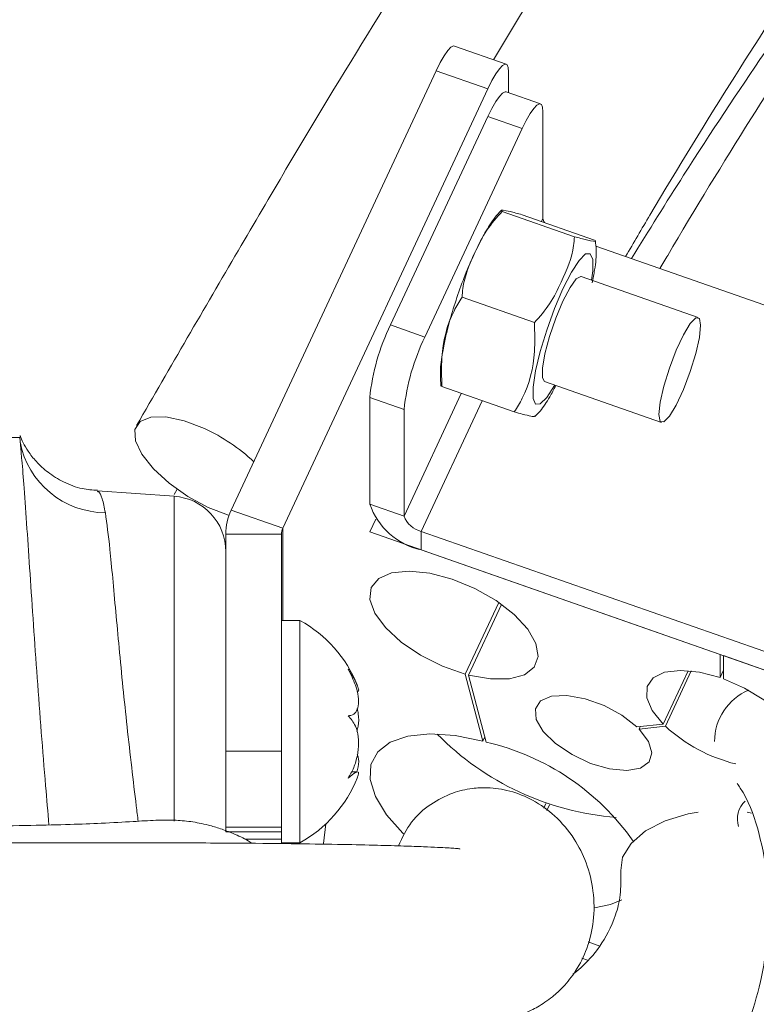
# Model space of a CAD drawing. Header units: millimetres. Extents: x 0 to 8410, y 0 to 5940.
# Tile 290 of 319: x 7530 to 7569, y 2487 to 2540. Entities that reach past the tile are written whole.
import ezdxf

# ---------------------------------------------------------------- set-up
doc = ezdxf.new("R2010")
doc.units = ezdxf.units.MM
doc.header["$LTSCALE"] = 10
doc.styles.add('SLDTEXTSTYLE0', font='TXT', dxfattribs={"width": 0.605})
doc.dimstyles.new('SLDDIMSTYLE0', dxfattribs={"dimtxt": 50, "dimasz": 50, "dimexe": 0, "dimexo": 0.0625, "dimgap": 12.5, "dimtad": 1, "dimtoh": 1, "dimdec": 1, "dimrnd": 1e-09, "dimzin": 12, "dimdsep": 46, "dimtxsty": 'SLDTEXTSTYLE0', "dimsah": 1, "dimcen": 0.09, "dimadec": 0, "dimazin": 0, "dimtfac": 1, "dimtofl": 0, "dimtmove": 0, "dimatfit": 3, "dimfxl": 1, "dimfrac": 2, "dimtolj": 1, "dimtzin": 12, "dimarcsym": 0})
doc.dimstyles.new('SLDDIMSTYLE2', dxfattribs={"dimtxt": 50, "dimasz": 50, "dimexe": 0, "dimexo": 0.0625, "dimgap": 12.5, "dimtad": 1, "dimtoh": 1, "dimdec": 1, "dimrnd": 1e-09, "dimzin": 12, "dimdsep": 46, "dimtxsty": 'SLDTEXTSTYLE0', "dimsah": 1, "dimcen": 0.09, "dimadec": 0, "dimazin": 0, "dimtfac": 1, "dimtofl": 0, "dimtmove": 0, "dimatfit": 3, "dimfxl": 1, "dimfrac": 2, "dimtolj": 1, "dimtzin": 12, "dimarcsym": 0})

# ---------------------------------------------------------------- blocks, each defined once
blk = doc.blocks.new('*D31')
at = {"color": 7, "linetype": 'Continuous', "lineweight": 0}
for p, q in [((7623.817, 3232.922), (7623.817, 2102.575)), ((7603.817, 2933.236), (7603.817, 2102.575)), ((7603.817, 2117.575), (7503.817, 2117.575)), ((7603.817, 2117.575), (7623.817, 2117.575)), ((7623.817, 2117.575), (8031.201, 2117.575))]:
    blk.add_line(p, q, dxfattribs=at)
for points in [[(7603.817, 2117.575), (7553.817, 2125.075), (7553.817, 2110.075)], [(7623.817, 2117.575), (7673.817, 2110.075), (7673.817, 2125.075)]]:
    blk.add_solid(points, dxfattribs=at)
at = {"color": 7, "linetype": 'Continuous', "lineweight": 0, "char_height": 50, "attachment_point": 1, "style": 'SLDTEXTSTYLE0'}
for s, insert in [(' (2x M8)', (7763.455, 2182.028)), ('20', (7687.095, 2182.028))]:
    blk.add_mtext(s, dxfattribs=dict(at, insert=insert))
blk = doc.blocks.new('*D32')
at = {"color": 7, "linetype": 'Continuous', "lineweight": 0}
for p, q in [((7603.817, 2933.236), (7603.817, 2002.575)), ((7366.817, 2227.332), (7366.817, 2002.575)), ((7603.817, 2017.575), (7366.817, 2017.575)), ((7603.817, 2017.575), (8068.778, 2017.575))]:
    blk.add_line(p, q, dxfattribs=at)
for points in [[(7366.817, 2017.575), (7416.817, 2010.075), (7416.817, 2025.075)], [(7603.817, 2017.575), (7553.817, 2025.075), (7553.817, 2010.075)]]:
    blk.add_solid(points, dxfattribs=at)
at = {"color": 7, "linetype": 'Continuous', "lineweight": 0, "char_height": 50, "attachment_point": 1, "style": 'SLDTEXTSTYLE0'}
for s, insert in [(' (2x M8)', (7801.032, 2082.028)), ('237', (7686.457, 2082.028))]:
    blk.add_mtext(s, dxfattribs=dict(at, insert=insert))

msp = doc.modelspace()

# ---------------------------------------------------------------- linework, layer by layer
at = {"color": 7, "linetype": 'Continuous', "lineweight": 0}
for p, q in [((7555.939267, 2537.830922), (7553.157712, 2538.804177)), ((7552.166919, 2537.47249), (7541.108529, 2513.768944)), ((7556.07229, 2536.28436), (7556.07229, 2537.408146)), ((7554.948474, 2536.499235), (7543.890084, 2512.79569)), ((7557.793642, 2535.682056), (7555.939267, 2536.330912)), ((7557.926665, 2535.25931), (7557.926665, 2529.509309)), ((7554.948474, 2534.999255), (7549.703981, 2523.757729)), ((7556.802849, 2534.350398), (7551.558356, 2523.108903)), ((7559.624131, 2528.521303), (7555.721219, 2529.886934)), ((7560.705523, 2528.33927), (7556.802611, 2529.704902)), ((7560.778583, 2528.011415), (7585.742186, 2519.276741)), ((7566.297601, 2524.168286), (7559.992741, 2526.374343)), ((7557.461332, 2523.885402), (7553.55842, 2525.251004)), ((7552.477027, 2520.433042), (7552.475329, 2520.460817)), ((7556.37994, 2519.06744), (7552.477027, 2520.433042)), ((7558.01117, 2520.711008), (7564.316015, 2518.504951)), ((7548.580165, 2519.848827), (7548.580165, 2514.098826)), ((7550.434525, 2519.2), (7550.434525, 2513.45)), ((7529.776369, 2516.889054), (7529.698725, 2517.693356)), ((7538.026537, 2514.519903), (7533.887859, 2514.809314)), ((7538.198973, 2514.897528), (7538.036863, 2514.620724)), ((7540.817256, 2512.471262), (7540.817256, 2500.762585)), ((7543.817262, 2512.471262), (7543.817262, 2500.762585)), ((7567.484285, 2505.984339), (7548.580165, 2512.598846)), ((7551.36172, 2512.625578), (7578.250046, 2503.217432)), ((7551.36172, 2511.625591), (7578.250046, 2502.217445)), ((7553.732972, 2504.918042), (7555.538903, 2508.789006)), ((7553.916196, 2504.869375), (7555.693905, 2508.6799)), ((7544.817264, 2507.824752), (7543.817262, 2507.824752)), ((7544.817264, 2495.824757), (7544.817264, 2507.824752)), ((7567.484285, 2505.984339), (7567.484285, 2504.733774)), ((7567.669715, 2505.91946), (7567.669715, 2504.668895)), ((7579.177226, 2501.893017), (7567.669715, 2505.91946)), ((7564.407314, 2502.225968), (7565.751891, 2505.108062)), ((7564.527298, 2502.107743), (7565.919588, 2505.092088)), ((7567.669715, 2505.131248), (7567.484285, 2504.733774)), ((7553.732972, 2504.918042), (7554.682623, 2501.308236)), ((7553.916196, 2504.869375), (7554.865847, 2501.259569)), ((7564.407314, 2502.225968), (7562.9916, 2502.07344)), ((7564.527298, 2502.107743), (7563.111584, 2501.955185)), ((7563.176016, 2502.093288), (7563.111584, 2501.955185)), ((7554.791595, 2501.541797), (7554.682623, 2501.308236)), ((7540.817256, 2500.762585), (7540.817256, 2496.664497)), ((7543.817262, 2500.762585), (7543.817262, 2496.664497)), ((7547.906767, 2499.652121), (7547.600816, 2499.652121)), ((7557.968165, 2497.689966), (7558.088566, 2497.948054)), ((7558.130021, 2497.574541), (7558.271836, 2497.878525)), ((7568.933482, 2497.470471), (7569.1667, 2497.427377)), ((7540.817256, 2496.664497), (7540.817256, 2496.414516)), ((7543.817262, 2496.664497), (7543.817262, 2496.414516)), ((7546.21924, 2496.849957), (7546.088423, 2495.79123)), ((7541.863005, 2496.012572), (7543.817262, 2496.012572)), ((7543.817262, 2496.414516), (7543.817262, 2496.012572)), ((7543.817262, 2495.824757), (7543.817262, 2496.003899)), ((7543.817262, 2495.824757), (7544.817264, 2495.824757)), ((7543.817262, 2495.824757), (7543.817262, 2495.780292)), ((7560.371007, 2490.473274), (7560.993816, 2490.255329)), ((7560.320283, 2489.491019), (7560.025076, 2489.594314))]:
    msp.add_line(p, q, dxfattribs=at)
at = {"color": 8, "linetype": 'Continuous', "lineweight": 0}
for p, q in [((7554.948474, 2536.499235), (7552.166919, 2537.47249)), ((7556.802849, 2534.350398), (7554.948474, 2534.999255)), ((7557.926665, 2529.509309), (7557.847376, 2529.339346)), ((7549.703981, 2523.757729), (7551.558356, 2523.108903)), ((7550.434525, 2519.2), (7548.580165, 2519.848827)), ((7553.521792, 2520.067486), (7550.434525, 2513.45)), ((7554.649497, 2519.672904), (7551.36172, 2512.625578)), ((7529.698725, 2517.693344), (7435.630682, 2517.693344)), ((7538.026537, 2501.82477), (7538.026537, 2514.519903)), ((7548.580165, 2514.098826), (7550.434525, 2513.45)), ((7543.890084, 2512.79569), (7541.108529, 2513.768944)), ((7548.580165, 2512.598846), (7548.901196, 2513.286951)), ((7543.817262, 2512.471262), (7540.817256, 2512.471262)), ((7543.890084, 2512.79569), (7543.890084, 2507.824752)), ((7551.36172, 2512.625578), (7551.36172, 2511.625591)), ((7538.026537, 2496.983054), (7538.026537, 2501.82477)), ((7543.817262, 2500.762585), (7540.817256, 2500.762585)), ((7543.817262, 2496.664497), (7540.817256, 2496.664497)), ((7543.817262, 2496.414516), (7540.817256, 2496.414516))]:
    msp.add_line(p, q, dxfattribs=at)
at = {"color": 7, "linetype": 'Continuous', "lineweight": 0, "flags": 128}
for points in [[(7553.157712, 2538.804177), (7553.101341, 2538.808766), (7552.961583, 2538.736496), (7552.791293, 2538.558009), (7552.596997, 2538.280162), (7552.386175, 2537.913624), (7552.166919, 2537.47249)], [(7556.07229, 2537.408146), (7556.050698, 2537.654492), (7555.986757, 2537.798795), (7555.882896, 2537.835512), (7555.743138, 2537.763241), (7555.572833, 2537.584755), (7555.378537, 2537.306908), (7555.16773, 2536.940369), (7554.948474, 2536.499235)], [(7554.948474, 2534.999255), (7555.16773, 2535.440359), (7555.378537, 2535.806897), (7555.572833, 2536.084745), (7555.743138, 2536.26326), (7555.882896, 2536.335531), (7555.939267, 2536.330912)], [(7557.926665, 2535.25931), (7557.905073, 2535.505656), (7557.841118, 2535.649958), (7557.737271, 2535.686675), (7557.597498, 2535.614404), (7557.427208, 2535.435918), (7557.232912, 2535.158071), (7557.02209, 2534.791532), (7556.802849, 2534.350398)], [(7559.992741, 2526.374343), (7559.975217, 2526.378843), (7559.724326, 2526.240143), (7559.386323, 2525.776091), (7559.001948, 2525.042686), (7558.617587, 2524.128321), (7558.279584, 2523.143324), (7558.028693, 2522.206518), (7557.895209, 2521.430853), (7557.895209, 2520.909909), (7558.01117, 2520.711008)], [(7566.430624, 2523.74551), (7566.362853, 2524.113271), (7566.167708, 2524.146113), (7565.868716, 2523.840103), (7565.501954, 2523.232135), (7565.111662, 2522.395525), (7564.7449, 2521.431211), (7564.445908, 2520.455483), (7564.250763, 2519.58603), (7564.182992, 2518.927726), (7564.250763, 2518.559966), (7564.445908, 2518.527124), (7564.7449, 2518.833134), (7565.111662, 2519.441101), (7565.501954, 2520.277712), (7565.868716, 2521.242026), (7566.167708, 2522.217754), (7566.362853, 2523.087207), (7566.430624, 2523.74551)], [(7540.993999, 2513.489607), (7540.955494, 2513.501141), (7539.869185, 2513.917837), (7538.774426, 2514.506909), (7537.75991, 2515.220586), (7536.907817, 2516.001079), (7536.287184, 2516.785178), (7535.948287, 2517.509315), (7535.918589, 2518.114838), (7536.200489, 2518.552724), (7536.771144, 2518.787447), (7537.584345, 2518.800023), (7538.574184, 2518.58944), (7539.660494, 2518.172744), (7539.660494, 2518.172744)], [(7553.916196, 2504.869375), (7555.086459, 2504.662815), (7556.113, 2504.668328), (7556.920673, 2504.885468), (7557.450335, 2505.298349), (7557.663228, 2505.876753), (7557.54375, 2506.578329), (7557.100649, 2507.351729), (7556.366365, 2508.140299), (7555.39466, 2508.88634), (7554.256673, 2509.535197), (7553.035717, 2510.039392), (7551.821183, 2510.362032), (7550.701971, 2510.479453), (7549.760039, 2510.383073), (7549.064334, 2510.079983), (7548.665802, 2509.592328), (7548.593606, 2508.95581), (7548.853035, 2508.21707), (7549.425106, 2507.430139), (7550.26793, 2506.652686), (7551.319788, 2505.941573), (7552.5037, 2505.348894), (7553.732972, 2504.918042)], [(7567.484285, 2504.733774), (7566.366102, 2505.026463), (7565.341319, 2505.124393), (7564.488973, 2505.020055), (7563.874836, 2504.721496), (7563.546251, 2504.251722), (7563.528578, 2503.646973), (7563.823159, 2502.95389), (7564.407314, 2502.225968)], [(7571.632336, 2500.84329), (7571.620788, 2501.377914), (7571.309145, 2502.084497), (7570.700402, 2502.82431), (7569.843019, 2503.538433), (7568.805258, 2504.170063), (7567.669715, 2504.668895)], [(7562.9916, 2502.07344), (7562.188218, 2502.700511), (7561.221133, 2503.227058), (7560.193206, 2503.597084), (7559.213753, 2503.771219), (7558.386962, 2503.730986), (7557.800795, 2503.480587), (7557.517569, 2503.046724), (7557.567413, 2502.475503), (7557.945038, 2501.82769), (7558.610271, 2501.172188), (7559.49236, 2500.578734), (7560.497488, 2500.110451), (7561.518724, 2499.817136), (7562.447469, 2499.729964), (7563.184927, 2499.858234), (7563.65266, 2500.188324), (7563.800912, 2500.685069), (7563.613932, 2501.295689), (7563.111584, 2501.955185)], [(7554.682623, 2501.308236), (7553.193624, 2501.604024), (7551.825474, 2501.693997), (7550.639178, 2501.574102), (7549.687575, 2501.249704), (7549.013118, 2500.735256), (7548.645849, 2500.053647), (7548.602144, 2499.235335), (7548.88397, 2498.316738), (7549.478735, 2497.338835), (7550.359945, 2496.345195), (7550.406705, 2496.299896)], [(7562.12468, 2494.332555), (7562.223773, 2495.043549), (7562.67875, 2495.794746), (7563.462268, 2496.467444), (7564.516182, 2497.011754), (7565.762351, 2497.387323), (7566.291343, 2497.483137)], [(7560.696866, 2492.321822), (7561.57365, 2492.500964), (7562.170739, 2492.747787)]]:
    msp.add_lwpolyline(points, dxfattribs=at)
at = {"color": 8, "linetype": 'Continuous', "lineweight": 0, "flags": 128}
for points in [[(7559.001948, 2525.707725), (7559.458952, 2526.599589), (7559.878926, 2527.243826), (7560.227851, 2527.588192), (7560.477461, 2527.604821), (7560.607533, 2527.292344), (7560.607533, 2526.676092), (7560.544784, 2526.181194)], [(7558.563198, 2520.517859), (7558.544959, 2520.485732), (7558.124985, 2519.841525), (7557.776059, 2519.497159), (7557.52645, 2519.48053), (7557.396378, 2519.793007), (7557.396378, 2520.40923), (7557.52645, 2521.279338), (7557.776059, 2522.332791), (7558.124985, 2523.484263), (7558.544959, 2524.640474), (7559.001948, 2525.707725)]]:
    msp.add_lwpolyline(points, dxfattribs=at)
at = {"color": 7, "linetype": 'Continuous', "lineweight": 0}
for centre, radius, start, end in [((7558.39589, 2529.542652), 0.470408, 184.064635, 213.1910145), ((7560.16626, 2518.633806), 11.64963, 153.9066022, 174.0133397), ((7562.020586, 2517.98495), 11.649599, 153.9063636, 174.0131748), ((7535.463755, 2509.029899), 10.060031, 46.9706926, 65.343982), ((7537.817261, 2511.527214), 3, 0, 86), ((7552.172159, 2515.337834), 3.799679, 199.0311565, 257.6846969), ((7543.881862, 2512.464922), 3.064613, 154.8170718, 179.8814711), ((7551.63189, 2513.863029), 1.2666, 199.0317773, 257.6840002), ((7544.583017, 2512.469766), 0.765756, 154.8098077, 179.8880448), ((7541.418279, 2501.70537), 7, 21.908494, 60.9502528), ((7570.17169, 2501.298195), 2.988661, 112.6923265, 180.2508778), ((7570.451926, 2508.623047), 8.80627, 227.7184963, 256.071702), ((7563.075118, 2512.383896), 15.239271, 224.5712062, 265.459792), ((7551.809136, 2488.168513), 13.443184, 35.2081984, 76.8571286), ((7541.418279, 2501.944148), 7, 299.0497472, 338.1636416), ((7569.782508, 2497.094627), 1.368721, 134.0316389, 196.7758623)]:
    msp.add_arc(centre, radius, start, end, dxfattribs=at)
at = {"color": 8, "linetype": 'Continuous', "lineweight": 0}
msp.add_arc((7534.340267, 2518.331858), 4.701389, 190.8085526, 269.753638, dxfattribs=at)
at = {"color": 7, "linetype": 'Continuous', "lineweight": 0}
for points, knots in [([(7624.157841, 2869.582775), (7624.892926, 2867.156141), (7626.39167, 2862.208539), (7628.56693, 2854.655468), (7630.514714, 2847.150613), (7632.080123, 2840.10634), (7633.312447, 2833.818811), (7634.367111, 2827.894185), (7635.357453, 2821.833894), (7636.283993, 2815.5924), (7637.130109, 2809.291219), (7637.883064, 2803.078392), (7638.560768, 2796.82873), (7639.099077, 2791.234045), (7639.504714, 2786.539114), (7639.801276, 2782.79411), (7640.074515, 2779.047107), (7640.368575, 2774.606863), (7640.683514, 2769.120708), (7640.969963, 2762.964064), (7641.188647, 2756.723335), (7641.330641, 2750.767293), (7641.404309, 2745.126158), (7641.419193, 2739.53453), (7641.375473, 2734.118784), (7641.279131, 2729.013915), (7641.154261, 2724.625277), (7641.012828, 2720.779652), (7640.837221, 2716.821101), (7640.584491, 2712.076241), (7640.207911, 2706.309833), (7639.693928, 2699.893323), (7639.049861, 2693.22427), (7638.274574, 2686.454326), (7637.265547, 2678.929542), (7636.028376, 2671.066361), (7634.603081, 2663.296083), (7633.22373, 2656.656521), (7631.884357, 2650.841145), (7630.516551, 2645.426645), (7628.864083, 2639.432196), (7626.746049, 2632.48265), (7623.989282, 2624.402149), (7620.811758, 2615.966543), (7617.421217, 2607.918301), (7614.339024, 2601.418547), (7611.688739, 2596.333887), (7609.455682, 2592.348594), (7607.300171, 2588.747086), (7605.094904, 2585.27648), (7602.634508, 2581.624725), (7599.722395, 2577.524837), (7596.579394, 2573.286851), (7593.253261, 2568.90689), (7589.798986, 2564.393388), (7585.967123, 2559.345328), (7581.747315, 2553.638672), (7577.497871, 2547.629431), (7573.252534, 2541.337248), (7569.049865, 2534.77941), (7566.009747, 2529.835855), (7564.375111, 2527.039673), (7564.235981, 2526.801679)], [0, 0, 0, 0, 0.019019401, 0.038778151, 0.058952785, 0.077166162, 0.092897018, 0.107014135, 0.122311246, 0.138969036, 0.154359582, 0.170022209, 0.185940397, 0.201544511, 0.212210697, 0.221312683, 0.229741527, 0.240407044, 0.254712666, 0.270986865, 0.286667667, 0.301582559, 0.315704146, 0.329012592, 0.343553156, 0.356356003, 0.36734008, 0.376514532, 0.385251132, 0.397101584, 0.412215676, 0.428683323, 0.445506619, 0.462634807, 0.480009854, 0.502766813, 0.522782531, 0.539893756, 0.554381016, 0.568440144, 0.582888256, 0.602632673, 0.625425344, 0.651033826, 0.676379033, 0.699518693, 0.714946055, 0.729564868, 0.743423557, 0.756703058, 0.771881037, 0.789898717, 0.810922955, 0.829606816, 0.850291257, 0.873024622, 0.897850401, 0.924823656, 0.947583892, 0.971804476, 0.997600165, 1, 1, 1, 1]), ([(7619.072284, 2867.528084), (7619.650015, 2865.753358), (7620.830942, 2862.125677), (7622.587253, 2856.530633), (7624.269412, 2850.737892), (7625.720607, 2845.079177), (7626.839546, 2839.956031), (7627.642905, 2835.728026), (7628.264257, 2832.061957), (7628.811995, 2828.468851), (7629.359306, 2824.396602), (7629.896222, 2819.742219), (7630.421635, 2814.266701), (7630.876857, 2808.227633), (7631.230837, 2801.872211), (7631.468933, 2795.757182), (7631.601161, 2790.432949), (7631.665817, 2786.015569), (7631.69288, 2782.426482), (7631.698728, 2778.764485), (7631.678641, 2774.38541), (7631.611653, 2769.014291), (7631.481215, 2763.026149), (7631.292617, 2756.980453), (7631.061695, 2751.205455), (7630.79754, 2745.722633), (7630.493478, 2740.273255), (7630.158482, 2734.988519), (7629.806307, 2730.008481), (7629.477679, 2725.734182), (7629.17011, 2721.996945), (7628.834603, 2718.153609), (7628.404331, 2713.543205), (7627.833668, 2707.931458), (7627.132648, 2701.687846), (7626.326456, 2695.208285), (7625.421437, 2688.647826), (7624.308007, 2681.373797), (7623.004988, 2673.783543), (7621.55305, 2666.288485), (7620.173832, 2659.88632), (7618.845927, 2654.274204), (7617.490968, 2649.033975), (7615.975011, 2643.63962), (7614.195987, 2637.829844), (7612.081755, 2631.50064), (7609.677533, 2624.818261), (7607.14134, 2618.279431), (7604.580526, 2612.302357), (7602.208385, 2607.303367), (7600.020734, 2603.097044), (7598.012989, 2599.525888), (7596.041052, 2596.254876), (7593.956346, 2593.008901), (7591.552571, 2589.483951), (7588.656432, 2585.448749), (7585.505937, 2581.22646), (7582.155259, 2576.819296), (7578.664874, 2572.244554), (7574.787962, 2567.10564), (7570.524748, 2561.293019), (7566.245253, 2555.203095), (7561.978336, 2548.828599), (7558.393286, 2543.266151), (7556.120864, 2539.503495), (7555.255259, 2538.070235)], [0, 0, 0, 0, 0.014438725, 0.029513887, 0.045363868, 0.061099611, 0.074704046, 0.085937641, 0.094408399, 0.10348908, 0.114074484, 0.126224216, 0.139780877, 0.15670182, 0.173186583, 0.189172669, 0.204213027, 0.214551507, 0.22349787, 0.232103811, 0.243011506, 0.257548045, 0.273888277, 0.289625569, 0.304639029, 0.318900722, 0.332389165, 0.347170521, 0.360175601, 0.37132014, 0.380614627, 0.389444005, 0.401457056, 0.416818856, 0.43357822, 0.450661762, 0.468013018, 0.485567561, 0.508514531, 0.528689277, 0.545927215, 0.560524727, 0.574752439, 0.589453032, 0.605989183, 0.624624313, 0.645168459, 0.666854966, 0.687026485, 0.705789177, 0.720939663, 0.735312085, 0.748927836, 0.762335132, 0.778120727, 0.796765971, 0.818457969, 0.837709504, 0.859017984, 0.882451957, 0.90807694, 0.935961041, 0.959511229, 0.984577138, 1, 1, 1, 1]), ([(7562.383632, 2527.44982), (7562.820835, 2528.1983), (7564.785688, 2531.562083), (7568.166865, 2537.049427), (7572.403046, 2543.61891), (7576.303196, 2549.369601), (7580.073091, 2554.705112), (7583.694681, 2559.635372), (7587.138727, 2564.196599), (7590.194713, 2568.193907), (7593.498396, 2572.514466), (7597.15905, 2577.365582), (7601.241725, 2583.025688), (7605.226986, 2589.025101), (7608.791352, 2595.066939), (7611.969352, 2601.08006), (7614.796669, 2606.975439), (7617.591044, 2613.384487), (7620.377068, 2620.392721), (7623.165325, 2628.011787), (7625.33394, 2634.550568), (7626.850344, 2639.542056), (7627.734511, 2642.602529), (7628.441689, 2645.158365), (7628.988224, 2647.204014), (7629.46755, 2649.048522), (7629.98306, 2651.087047), (7630.651448, 2653.827011), (7631.486358, 2657.419812), (7632.46653, 2661.906224), (7633.486735, 2666.926237), (7634.466004, 2672.128333), (7635.5699, 2678.448833), (7636.704508, 2685.642348), (7637.811795, 2693.606313), (7638.745734, 2701.153441), (7639.566194, 2708.576924), (7640.290463, 2715.984085), (7640.846894, 2722.295181), (7641.133533, 2726.113289), (7641.237225, 2727.494481)], [0, 0, 0, 0, 0.01174695, 0.052792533, 0.090826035, 0.126051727, 0.158607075, 0.193672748, 0.225272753, 0.253506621, 0.278474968, 0.317609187, 0.356825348, 0.396388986, 0.436138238, 0.466631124, 0.497548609, 0.529214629, 0.562136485, 0.596866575, 0.632847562, 0.647927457, 0.660928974, 0.671699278, 0.68010974, 0.686536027, 0.694694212, 0.705466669, 0.720467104, 0.73893263, 0.760338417, 0.78144604, 0.80174274, 0.836278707, 0.86739907, 0.896430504, 0.925701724, 0.955124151, 0.98376626, 1, 1, 1, 1]), ([(7628.900434, 2718.94044), (7628.714639, 2717.888572), (7628.295776, 2715.517201), (7627.418052, 2710.696518), (7626.2305, 2704.408683), (7624.740278, 2696.910093), (7623.153243, 2689.322944), (7621.409346, 2681.405962), (7619.568439, 2673.531004), (7617.706221, 2666.074796), (7615.999765, 2659.667238), (7614.402577, 2654.025023), (7612.817159, 2648.755595), (7611.08677, 2643.35371), (7609.089338, 2637.549171), (7606.729842, 2631.231939), (7603.996805, 2624.548107), (7601.037174, 2618.000658), (7598.017923, 2611.989287), (7595.155688, 2606.80934), (7592.472388, 2602.321845), (7589.964452, 2598.38295), (7587.540327, 2594.759193), (7585.215367, 2591.41397), (7582.821152, 2588.065246), (7580.232987, 2584.523649), (7577.256563, 2580.516599), (7573.869638, 2575.995302), (7570.050631, 2570.889382), (7565.778767, 2565.101225), (7561.038811, 2558.507641), (7556.225128, 2551.530277), (7551.375049, 2544.143981), (7546.540026, 2536.361581), (7541.376515, 2527.625993), (7537.828742, 2521.486588), (7536.004688, 2518.330071)], [0, 0, 0, 0, 0.012124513, 0.027333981, 0.055681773, 0.084929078, 0.114480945, 0.144215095, 0.177720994, 0.207314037, 0.232776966, 0.254487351, 0.275573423, 0.297238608, 0.321507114, 0.348945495, 0.37925958, 0.411821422, 0.44265428, 0.471417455, 0.496891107, 0.520968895, 0.54369314, 0.566161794, 0.586873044, 0.610755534, 0.637947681, 0.668584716, 0.702795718, 0.740704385, 0.782437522, 0.828132, 0.866948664, 0.908526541, 0.952969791, 1, 1, 1, 1]), ([(7218.585069, 2670.434687), (7218.397578, 2670.389016), (7217.382799, 2670.141828), (7215.54539, 2669.602167), (7212.622299, 2668.705856), (7208.93157, 2667.444366), (7204.247428, 2665.635863), (7199.020348, 2663.31443), (7193.581383, 2660.519106), (7188.516646, 2657.443948), (7183.879939, 2654.130617), (7179.727285, 2650.637343), (7176.023285, 2646.862332), (7172.986157, 2643.114568), (7170.695186, 2639.730551), (7169.137864, 2637.013285), (7168.085765, 2634.92989), (7167.249371, 2633.109647), (7166.386362, 2631.031071), (7165.417657, 2628.351742), (7164.419703, 2625.017003), (7163.518076, 2621.108711), (7162.731751, 2616.246506), (7162.242096, 2610.734297), (7162.130471, 2604.82825), (7162.385652, 2599.293317), (7162.924011, 2594.210852), (7163.613234, 2589.710361), (7164.266447, 2586.077532), (7164.794963, 2583.329056), (7165.201643, 2581.273119), (7165.609727, 2579.237092), (7166.098158, 2576.822486), (7166.73454, 2573.707464), (7167.640833, 2569.299315), (7168.774268, 2563.780727), (7170.03141, 2557.505361), (7171.195734, 2551.479932), (7172.254827, 2545.927171), (7173.224052, 2540.843443), (7174.13733, 2536.087948), (7175.034733, 2531.502399), (7175.887515, 2527.336712), (7176.731411, 2523.4577), (7177.607807, 2519.706672), (7178.65133, 2515.663679), (7179.88673, 2511.400049), (7181.254211, 2507.241458), (7182.586692, 2503.683482), (7183.747469, 2500.912493), (7184.70336, 2498.826209), (7185.657446, 2496.901857), (7186.772407, 2494.82949), (7188.209488, 2492.419654), (7189.902783, 2489.914296), (7192.12068, 2487.048923), (7194.735682, 2484.294655), (7197.372657, 2482.274859), (7199.589941, 2481.025165), (7201.552658, 2480.172892), (7203.901944, 2479.471969), (7206.312183, 2479.057177), (7208.434866, 2478.882502), (7210.183826, 2478.836216), (7211.776222, 2478.855636), (7213.511454, 2478.9297), (7215.550511, 2479.069924), (7218.006685, 2479.288189), (7220.611677, 2479.531192), (7223.558149, 2479.789287), (7226.856206, 2480.067023), (7230.845604, 2480.390643), (7235.202434, 2480.734663), (7239.809494, 2481.092523), (7244.189952, 2481.430577), (7248.4049, 2481.757745), (7252.508874, 2482.080258), (7256.727244, 2482.417078), (7260.742085, 2482.743204), (7264.539788, 2483.055039), (7268.30936, 2483.363066), (7272.640834, 2483.710849), (7277.806106, 2484.111514), (7283.765347, 2484.545591), (7290.199214, 2484.976817), (7296.782022, 2485.388182), (7303.436879, 2485.776147), (7310.781817, 2486.182224), (7318.679571, 2486.566769), (7326.852521, 2486.803385), (7334.395535, 2486.857064), (7341.20587, 2486.834416), (7347.299857, 2486.793169), (7352.988826, 2486.751046), (7359.437788, 2486.700436), (7367.11404, 2486.641366), (7376.196498, 2486.579148), (7386.055647, 2486.516829), (7396.332772, 2486.452901), (7406.863544, 2486.386767), (7417.472257, 2486.322098), (7428.355354, 2486.257835), (7439.498015, 2486.20537), (7450.871119, 2486.177799), (7462.37665, 2486.185621), (7473.808263, 2486.211486), (7484.899791, 2486.239769), (7495.398327, 2486.256223), (7504.555124, 2486.266811), (7512.525606, 2486.277402), (7519.572796, 2486.293552), (7526.169855, 2486.313591), (7532.221922, 2486.330691), (7537.626762, 2486.336224), (7542.317317, 2486.322503), (7546.231189, 2486.291562), (7549.365963, 2486.248533), (7551.775631, 2486.20207), (7553.546983, 2486.171372), (7554.729095, 2486.170653), (7555.631313, 2486.248884), (7556.426003, 2486.433845), (7557.207944, 2486.730027), (7557.910049, 2487.119573), (7558.523146, 2487.5735), (7559.08298, 2488.091765), (7559.751717, 2488.93489), (7560.356805, 2490.147524), (7560.6977, 2491.608421), (7560.697091, 2493.145552), (7560.331898, 2494.691215), (7559.627693, 2496.102389), (7558.664085, 2497.256322), (7557.461039, 2498.13216), (7556.387881, 2498.572203), (7555.545455, 2498.750398), (7554.842057, 2498.814652), (7554.011809, 2498.773067), (7552.956933, 2498.51892), (7551.831985, 2497.928073), (7550.759074, 2497.004618), (7550.342746, 2496.109375), (7550.133328, 2495.659056)], [0, 0, 0, 0, 0.000756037, 0.004091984, 0.007444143, 0.012639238, 0.019170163, 0.02676814, 0.034586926, 0.04262682, 0.04952256, 0.056542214, 0.063649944, 0.070283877, 0.07578107, 0.080142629, 0.083012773, 0.085314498, 0.088329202, 0.092258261, 0.097091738, 0.102832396, 0.10910517, 0.117931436, 0.126326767, 0.134314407, 0.141915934, 0.149006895, 0.154952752, 0.158734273, 0.16171482, 0.164408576, 0.168081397, 0.172800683, 0.178583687, 0.187912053, 0.197208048, 0.205809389, 0.213665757, 0.220737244, 0.227259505, 0.233689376, 0.240014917, 0.244859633, 0.250232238, 0.256151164, 0.262583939, 0.269427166, 0.275537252, 0.279888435, 0.283454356, 0.286459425, 0.290215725, 0.294931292, 0.300468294, 0.305793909, 0.313989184, 0.320933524, 0.32408065, 0.327955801, 0.332833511, 0.338024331, 0.342139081, 0.345378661, 0.348404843, 0.351493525, 0.355522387, 0.360549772, 0.365924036, 0.370425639, 0.376723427, 0.383514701, 0.391040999, 0.398495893, 0.405893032, 0.411892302, 0.418135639, 0.424642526, 0.430788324, 0.435787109, 0.44108989, 0.446940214, 0.454156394, 0.462726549, 0.471582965, 0.480444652, 0.48931086, 0.49817914, 0.509516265, 0.520348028, 0.530317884, 0.539310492, 0.547202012, 0.554198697, 0.561474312, 0.57217078, 0.583749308, 0.596323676, 0.610037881, 0.623466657, 0.637493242, 0.652162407, 0.667539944, 0.683692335, 0.700602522, 0.718011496, 0.735654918, 0.753307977, 0.770754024, 0.785322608, 0.800305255, 0.815478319, 0.830548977, 0.845137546, 0.858771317, 0.871199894, 0.882461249, 0.892640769, 0.901860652, 0.91018079, 0.917078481, 0.922758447, 0.927485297, 0.931386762, 0.933419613, 0.936694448, 0.941084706, 0.946212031, 0.951824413, 0.957649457, 0.962784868, 0.967229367, 0.972185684, 0.976401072, 0.980023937, 0.981621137, 0.983167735, 0.985372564, 0.988367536, 0.992099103, 0.996025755, 1, 1, 1, 1]), ([(7617.87131, 2609.153184), (7616.703872, 2606.896524), (7614.390491, 2602.42475), (7611.0012, 2596.629047), (7607.892441, 2591.625334), (7605.114332, 2587.383479), (7602.485453, 2583.522514), (7599.964837, 2579.927091), (7597.361842, 2576.288327), (7594.468136, 2572.313176), (7591.133786, 2567.799354), (7587.519141, 2562.947618), (7583.634666, 2557.729069), (7579.485977, 2552.093989), (7574.884771, 2545.712514), (7570.178117, 2538.928719), (7566.060003, 2532.760684), (7563.636424, 2528.855293), (7562.696333, 2527.340415)], [0, 0, 0, 0, 0.065595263, 0.129982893, 0.181044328, 0.229576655, 0.275714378, 0.319524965, 0.36386906, 0.416511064, 0.478088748, 0.548811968, 0.618741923, 0.695952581, 0.780519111, 0.872622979, 0.950591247, 1, 1, 1, 1]), ([(7555.669467, 2529.934231), (7555.559214, 2529.813435), (7555.228604, 2529.451212), (7554.781791, 2528.736786), (7554.418226, 2528.005076), (7554.229851, 2527.625951)], [0, 0, 0, 0, 0.194261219, 0.582519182, 1, 1, 1, 1]), ([(7556.802611, 2529.704902), (7556.568708, 2529.767184), (7555.932797, 2529.936512), (7555.586948, 2529.989448), (7555.694193, 2529.907568), (7555.721219, 2529.886934)], [0, 0, 0, 0, 0.303240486, 0.824416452, 1, 1, 1, 1]), ([(7555.721219, 2529.886934), (7555.43032, 2529.556487), (7554.836362, 2528.881781), (7554.151653, 2527.468924), (7553.626951, 2526.255585), (7553.56937, 2525.411524), (7553.55842, 2525.251004)], [0, 0, 0, 0, 0.244940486, 0.500119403, 0.904934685, 1, 1, 1, 1]), ([(7557.461332, 2523.885402), (7557.752239, 2524.215848), (7558.34621, 2524.89055), (7559.030882, 2526.303417), (7559.55563, 2527.516751), (7559.613186, 2528.360793), (7559.624131, 2528.521303)], [0, 0, 0, 0, 0.244942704, 0.500121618, 0.904938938, 1, 1, 1, 1]), ([(7559.624131, 2528.521303), (7559.858034, 2528.45902), (7560.493944, 2528.289693), (7560.839794, 2528.236756), (7560.732549, 2528.318636), (7560.705523, 2528.33927)], [0, 0, 0, 0, 0.303240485, 0.824416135, 1, 1, 1, 1]), ([(7560.577761, 2526.03555), (7560.625355, 2526.271862), (7560.756131, 2526.921171), (7560.82663, 2527.615585), (7560.770919, 2528.137699), (7560.753862, 2528.297547)], [0, 0, 0, 0, 0.284185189, 0.780850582, 1, 1, 1, 1]), ([(7554.229851, 2527.625951), (7554.143514, 2527.435965), (7553.890691, 2526.879621), (7553.491647, 2525.867489), (7553.076627, 2524.633773), (7552.766506, 2523.554077), (7552.647233, 2522.953894), (7552.599783, 2522.715125)], [0, 0, 0, 0, 0.12492779, 0.365831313, 0.603605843, 0.842303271, 1, 1, 1, 1]), ([(7552.477027, 2520.433042), (7552.458488, 2520.956977), (7552.408085, 2522.381378), (7552.812452, 2524.042337), (7553.408273, 2525.007727), (7553.55842, 2525.251004)], [0, 0, 0, 0, 0.303244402, 0.824418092, 1, 1, 1, 1]), ([(7557.461332, 2523.885402), (7557.479877, 2523.361467), (7557.530294, 2521.937066), (7557.125932, 2520.276101), (7556.530092, 2519.310717), (7556.37994, 2519.06744)], [0, 0, 0, 0, 0.303243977, 0.824417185, 1, 1, 1, 1]), ([(7552.599783, 2522.715125), (7552.57028, 2522.580405), (7552.451537, 2522.03819), (7552.368303, 2521.323092), (7552.404027, 2520.718594), (7552.419375, 2520.45888)], [0, 0, 0, 0, 0.158649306, 0.638525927, 1, 1, 1, 1]), ([(7557.49474, 2518.821243), (7557.587432, 2518.918621), (7557.892491, 2519.239103), (7558.235462, 2519.762736), (7558.510499, 2520.286708), (7558.621178, 2520.497564)], [0, 0, 0, 0, 0.206869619, 0.680829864, 1, 1, 1, 1]), ([(7553.439136, 2495.483044), (7553.444492, 2495.487055), (7553.460771, 2495.499246), (7553.392634, 2495.502785), (7553.294336, 2495.515961), (7553.102749, 2495.530719), (7552.779306, 2495.551839), (7552.246634, 2495.57993), (7551.476313, 2495.613858), (7550.405774, 2495.652702), (7548.963742, 2495.69464), (7547.068203, 2495.73683), (7544.625061, 2495.775046), (7541.519595, 2495.80589), (7537.645292, 2495.824566), (7532.921493, 2495.826878), (7527.255935, 2495.814776), (7520.60378, 2495.79529), (7513.0252, 2495.776907), (7505.009413, 2495.766528), (7496.796316, 2495.756791), (7488.627652, 2495.745085), (7480.31913, 2495.727094), (7471.148126, 2495.703191), (7461.237352, 2495.681441), (7450.744398, 2495.675443), (7440.784781, 2495.697973), (7431.403873, 2495.738394), (7422.58769, 2495.787735), (7414.3102, 2495.837486), (7406.54143, 2495.885121), (7399.252023, 2495.930351), (7390.989701, 2495.981517), (7381.713781, 2496.037634), (7371.128526, 2496.104776), (7360.46463, 2496.188863), (7349.548941, 2496.280341), (7338.605173, 2496.342267), (7327.654283, 2496.286128), (7317.781672, 2495.987081), (7309.123425, 2495.587757), (7301.647328, 2495.195147), (7293.803535, 2494.737361), (7285.674929, 2494.206652), (7277.338646, 2493.601767), (7270.769251, 2493.085356), (7266.259809, 2492.720713), (7263.960926, 2492.533175), (7261.981386, 2492.371043), (7259.984873, 2492.20719), (7257.720943, 2492.021523), (7255.183917, 2491.813796), (7252.403373, 2491.58688), (7249.127593, 2491.321245), (7245.35613, 2491.019523), (7241.07332, 2490.68662), (7236.707988, 2490.365558), (7232.624863, 2490.061482), (7229.26538, 2489.792646), (7226.48729, 2489.549564), (7223.999454, 2489.310885), (7221.521367, 2489.046945), (7219.195961, 2488.767558), (7217.166695, 2488.504949), (7215.311065, 2488.277367), (7213.479184, 2488.086922), (7211.541618, 2487.959599), (7209.727375, 2487.958084), (7208.199996, 2488.086693), (7206.987068, 2488.294813), (7205.885818, 2488.582525), (7204.706807, 2489.017653), (7203.410948, 2489.690439), (7202.178265, 2490.563034), (7201.175246, 2491.431218), (7200.483718, 2492.102474), (7199.929856, 2492.678811), (7199.171235, 2493.51446), (7197.993989, 2494.947088), (7196.477955, 2497.068591), (7194.830285, 2499.743401), (7193.117865, 2503.009628), (7191.292374, 2507.183321), (7189.446559, 2512.370037), (7188.06846, 2516.69469), (7187.446078, 2519.386943), (7187.325041, 2519.910518)], [0, 0, 0, 0, 0.001912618, 0.00581243, 0.009988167, 0.014476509, 0.020843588, 0.027923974, 0.035853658, 0.044794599, 0.054937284, 0.06650313, 0.079747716, 0.094966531, 0.112489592, 0.132429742, 0.154570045, 0.17864688, 0.203866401, 0.229089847, 0.250856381, 0.272148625, 0.292818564, 0.312736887, 0.337943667, 0.361398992, 0.382957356, 0.402758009, 0.420997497, 0.437844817, 0.453445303, 0.467925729, 0.481396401, 0.502400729, 0.522440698, 0.543328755, 0.564906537, 0.586992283, 0.609399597, 0.631987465, 0.645878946, 0.660854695, 0.676788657, 0.693567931, 0.711072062, 0.729079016, 0.735423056, 0.740273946, 0.744098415, 0.748479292, 0.753550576, 0.759296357, 0.765692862, 0.772632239, 0.782079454, 0.792328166, 0.803381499, 0.813864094, 0.822696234, 0.829060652, 0.835679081, 0.842606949, 0.849316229, 0.855160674, 0.860131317, 0.865964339, 0.872637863, 0.879751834, 0.885643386, 0.890619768, 0.895281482, 0.900444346, 0.906610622, 0.913256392, 0.918382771, 0.921752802, 0.923832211, 0.926236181, 0.932414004, 0.940507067, 0.94846916, 0.957898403, 0.968985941, 0.981906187, 0.996481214, 1, 1, 1, 1]), ([(7557.463418, 2518.851373), (7557.468267, 2518.841117), (7557.492219, 2518.790461), (7557.122614, 2518.86307), (7556.529424, 2519.026304), (7556.37994, 2519.06744)], [0, 0, 0, 0, 0.159583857, 0.788214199, 1, 1, 1, 1]), ([(7533.894519, 2514.841947), (7533.621979, 2514.859869), (7532.983036, 2514.901884), (7532.070281, 2515.257192), (7531.229743, 2515.771945), (7530.593219, 2516.360923), (7530.147443, 2516.938621), (7529.873784, 2517.417412), (7529.750133, 2517.700193), (7529.724056, 2517.775793), (7529.719065, 2517.790261)], [0, 0, 0, 0, 0.130108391, 0.305026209, 0.46383966, 0.608333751, 0.737881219, 0.854778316, 0.972208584, 1, 1, 1, 1]), ([(7531.278174, 2496.785823), (7531.217674, 2497.485839), (7531.076803, 2499.115822), (7530.860885, 2501.803733), (7530.63982, 2504.729918), (7530.435822, 2507.624382), (7530.25348, 2510.343611), (7530.088075, 2512.848381), (7529.945065, 2514.874876), (7529.841437, 2516.222235), (7529.787033, 2516.750843), (7529.772814, 2516.889009)], [0, 0, 0, 0, 0.093276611, 0.217193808, 0.344369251, 0.470902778, 0.60097223, 0.726959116, 0.856569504, 0.96251045, 1, 1, 1, 1]), ([(7547.906767, 2504.018817), (7547.926183, 2504.012933), (7548.001672, 2503.990057), (7547.983691, 2504.148558), (7547.848189, 2504.478091), (7547.632795, 2504.855878), (7547.464594, 2505.1079), (7547.409947, 2505.18978)], [0, 0, 0, 0, 0.091909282, 0.357339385, 0.608851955, 0.872920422, 1, 1, 1, 1]), ([(7547.409947, 2505.18978), (7547.557836, 2504.902426), (7547.814069, 2504.404555), (7547.98357, 2503.703672), (7547.989554, 2503.192008), (7547.846526, 2502.844026), (7547.63295, 2502.698297), (7547.464627, 2502.679678), (7547.409947, 2502.673629)], [0, 0, 0, 0, 0.23556806, 0.408147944, 0.581145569, 0.745075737, 0.917187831, 1, 1, 1, 1]), ([(7547.884236, 2501.82477), (7547.912237, 2501.917744), (7547.996836, 2502.19865), (7548.000926, 2502.652696), (7547.927741, 2502.974816), (7547.906603, 2503.067854)], [0, 0, 0, 0, 0.260265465, 0.786342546, 1, 1, 1, 1]), ([(7547.409947, 2502.673629), (7547.557836, 2502.508543), (7547.814072, 2502.22251), (7547.983569, 2501.551822), (7547.989556, 2500.876168), (7547.846524, 2500.18839), (7547.632959, 2499.667416), (7547.464632, 2499.396578), (7547.409947, 2499.308589)], [0, 0, 0, 0, 0.235567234, 0.408149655, 0.581146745, 0.745075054, 0.917180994, 1, 1, 1, 1]), ([(7547.883625, 2499.623928), (7547.911869, 2499.726645), (7547.996732, 2500.035274), (7548.000936, 2500.380385), (7547.927743, 2500.536573), (7547.906603, 2500.581685)], [0, 0, 0, 0, 0.2618622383, 0.7868019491, 1, 1, 1, 1]), ([(7547.959323, 2499.640677), (7547.978032, 2499.605984), (7548.004188, 2499.55748), (7547.929113, 2499.389222), (7547.907735, 2499.341312)], [0, 0, 0, 0, 0.7152575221, 1, 1, 1, 1]), ([(7547.409947, 2499.308589), (7547.56416, 2499.43945), (7547.792144, 2499.63291), (7547.878745, 2499.631235), (7547.906767, 2499.630693)], [0, 0, 0, 0, 0.676422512, 1, 1, 1, 1]), ([(7568.408544, 2499.019924), (7568.515967, 2498.85728), (7569.080386, 2498.002723), (7569.671763, 2496.174392), (7570.113333, 2493.704629), (7570.128412, 2491.028189), (7569.743231, 2488.435772), (7569.025944, 2486.040077), (7567.84927, 2483.384679), (7565.982796, 2480.719915), (7563.544982, 2478.28031), (7561.428052, 2476.702995), (7559.757322, 2475.6858), (7558.560975, 2475.067528), (7557.678501, 2474.678152), (7557.091836, 2474.457502), (7556.711105, 2474.339612), (7556.547702, 2474.300264), (7556.397767, 2474.276245), (7556.214461, 2474.271754), (7555.928295, 2474.288579), (7555.443441, 2474.328677), (7554.670123, 2474.387789), (7553.493486, 2474.460284), (7551.78295, 2474.538107), (7549.529485, 2474.605771), (7546.702744, 2474.657192), (7543.279606, 2474.690429), (7539.062775, 2474.702192), (7533.983031, 2474.689508), (7527.988565, 2474.661118), (7521.099171, 2474.62797), (7512.994007, 2474.603228), (7503.717919, 2474.589672), (7493.263769, 2474.573129), (7482.485665, 2474.540093), (7471.689311, 2474.493719), (7461.130651, 2474.45692), (7451.003499, 2474.446923), (7441.417644, 2474.474494), (7432.380251, 2474.524328), (7423.86039, 2474.585449), (7415.82359, 2474.646681), (7408.243722, 2474.705564), (7400.673831, 2474.766377), (7393.140905, 2474.829352), (7385.653491, 2474.895003), (7378.466196, 2474.965072), (7371.306302, 2475.048311), (7363.315774, 2475.163769), (7354.476363, 2475.334947), (7344.850658, 2475.601127), (7335.130816, 2476.010543), (7325.349169, 2476.238111), (7315.478116, 2475.70425), (7305.339612, 2474.681135), (7294.722069, 2473.744297), (7286.30806, 2473.032288), (7280.238803, 2472.496358), (7276.536631, 2472.159754), (7272.875526, 2471.824843), (7269.501142, 2471.520787), (7266.676626, 2471.275618), (7264.306051, 2471.07959), (7262.038928, 2470.902722), (7259.508382, 2470.722518), (7256.618155, 2470.542963), (7253.287284, 2470.375374), (7250.168116, 2470.269819), (7247.314923, 2470.226399), (7244.906335, 2470.232945), (7242.679083, 2470.290917), (7240.8726, 2470.390135), (7239.286908, 2470.52032), (7237.60693, 2470.712781), (7235.731059, 2471.034811), (7234.11596, 2471.441512), (7232.938089, 2471.828813), (7231.999462, 2472.203092), (7231.069437, 2472.646567), (7230.034211, 2473.257051), (7229.080905, 2473.936481), (7228.465967, 2474.481425), (7228.229533, 2474.690947)], [0, 0, 0, 0, 0.001226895, 0.006446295, 0.012854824, 0.019443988, 0.027583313, 0.034514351, 0.041348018, 0.054610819, 0.067673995, 0.082073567, 0.092540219, 0.102453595, 0.111293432, 0.118814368, 0.124786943, 0.13055771, 0.136408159, 0.142706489, 0.150523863, 0.159196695, 0.168916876, 0.179916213, 0.192471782, 0.2069096, 0.221063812, 0.237131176, 0.255335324, 0.27555154, 0.297540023, 0.321030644, 0.345093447, 0.373049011, 0.400367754, 0.426683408, 0.451734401, 0.475344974, 0.497339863, 0.517625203, 0.536343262, 0.553666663, 0.569749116, 0.584715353, 0.598667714, 0.614196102, 0.628524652, 0.641894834, 0.655500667, 0.669562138, 0.687671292, 0.706225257, 0.725053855, 0.744064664, 0.763301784, 0.783476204, 0.805374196, 0.82867508, 0.836716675, 0.844885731, 0.853176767, 0.861392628, 0.868080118, 0.873000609, 0.878382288, 0.884706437, 0.891942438, 0.900533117, 0.911130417, 0.917918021, 0.925306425, 0.932814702, 0.938787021, 0.943186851, 0.949772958, 0.958286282, 0.965773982, 0.971334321, 0.976362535, 0.981465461, 0.987739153, 0.995285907, 1, 1, 1, 1]), ([(7542.25039, 2495.795939), (7542.176865, 2495.842725), (7541.856253, 2496.04674), (7541.230016, 2496.323066), (7540.502327, 2496.600939), (7539.710923, 2496.830484), (7538.869681, 2496.991694), (7537.971922, 2497.058977), (7536.990578, 2497.043048), (7535.771999, 2496.968567), (7534.256364, 2496.881557), (7532.377592, 2496.8086), (7530.246483, 2496.755613), (7527.586584, 2496.721731), (7524.306958, 2496.707802), (7520.350418, 2496.715677), (7515.677396, 2496.750314), (7509.958013, 2496.801418), (7503.098043, 2496.8541), (7494.946594, 2496.876463), (7485.746167, 2496.878839), (7475.527871, 2496.894381), (7464.652173, 2496.960647), (7453.903265, 2497.042671), (7443.61543, 2497.101222), (7434.029359, 2497.111), (7424.784748, 2497.089159), (7416.06962, 2497.053477), (7408.028386, 2497.022902), (7400.673221, 2496.994447), (7393.179514, 2496.958095), (7385.625365, 2496.907986), (7378.097105, 2496.826893), (7371.45722, 2496.71013), (7365.623675, 2496.558138), (7361.289, 2496.399013), (7358.61161, 2496.279953), (7357.623699, 2496.228671), (7357.345206, 2496.214214)], [0, 0, 0, 0, 0.002227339, 0.009712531, 0.01653753, 0.023846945, 0.0367202, 0.051453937, 0.068676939, 0.08927479, 0.113849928, 0.133908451, 0.15649461, 0.182055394, 0.211093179, 0.244013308, 0.280471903, 0.319707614, 0.367884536, 0.417451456, 0.467745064, 0.518652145, 0.570037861, 0.620982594, 0.663322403, 0.70361636, 0.741739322, 0.776742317, 0.808199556, 0.836572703, 0.862275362, 0.89440693, 0.922668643, 0.947566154, 0.969482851, 0.988705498, 0.996816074, 1, 1, 1, 1]), ([(7209.202836, 2478.874731), (7209.718749, 2478.172526), (7211.45547, 2475.808687), (7214.132863, 2472.847459), (7216.98111, 2469.683872), (7219.41161, 2467.222941), (7221.764708, 2465.088577), (7224.020211, 2463.343485), (7226.244076, 2461.931678), (7228.320251, 2460.898457), (7230.211325, 2460.181332), (7231.884052, 2459.673781), (7233.574376, 2459.263363), (7235.436688, 2458.928597), (7237.506385, 2458.665908), (7239.919805, 2458.468018), (7242.8954, 2458.352631), (7246.428109, 2458.329498), (7250.072927, 2458.379002), (7253.280206, 2458.480137), (7256.030732, 2458.603833), (7259.073374, 2458.772181), (7262.584698, 2459.009698), (7266.76553, 2459.346258), (7271.449964, 2459.757581), (7277.051349, 2460.271084), (7283.723953, 2460.868167), (7291.117758, 2461.487685), (7298.980385, 2462.167641), (7307.233279, 2462.947894), (7315.283436, 2463.79821), (7323.049633, 2464.302581), (7330.171756, 2464.298109), (7336.747646, 2464.068878), (7342.679547, 2463.813804), (7347.975488, 2463.625118), (7352.918377, 2463.4867), (7358.553092, 2463.358715), (7365.226854, 2463.242579), (7373.060663, 2463.135444), (7381.458188, 2463.042311), (7390.458374, 2462.958541), (7400.889891, 2462.869356), (7412.670137, 2462.775554), (7425.662593, 2462.675773), (7439.001214, 2462.586561), (7451.708595, 2462.5476), (7463.733002, 2462.567549), (7474.860683, 2462.609383), (7485.704981, 2462.653799), (7496.004774, 2462.6791), (7505.574534, 2462.69347), (7514.386094, 2462.707446), (7522.597669, 2462.735325), (7530.194351, 2462.773821), (7537.02249, 2462.805626), (7542.628995, 2462.8084), (7547.076734, 2462.778277), (7550.459318, 2462.726893), (7553.106635, 2462.655314), (7555.094777, 2462.57689), (7556.540567, 2462.513058), (7557.546063, 2462.4908), (7558.317865, 2462.530485), (7559.024178, 2462.643813), (7559.87407, 2462.857808), (7560.941231, 2463.19873), (7562.264857, 2463.704015), (7563.914645, 2464.446226), (7565.832092, 2465.460276), (7568.212093, 2466.943215), (7570.700639, 2468.813775), (7573.208099, 2471.142431), (7575.516049, 2473.764411), (7577.607728, 2476.829899), (7579.145183, 2480.007379), (7580.119354, 2482.763995), (7580.634771, 2484.704223), (7580.947312, 2486.169844), (7581.187141, 2487.552471), (7581.394714, 2489.413449), (7581.459287, 2491.672046), (7581.376922, 2493.932405), (7581.133951, 2495.433898), (7581.031601, 2496.066395)], [0, 0, 0, 0, 0.006489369, 0.021845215, 0.033285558, 0.044632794, 0.055179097, 0.064816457, 0.07253668, 0.080213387, 0.086568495, 0.090861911, 0.096334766, 0.102764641, 0.108347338, 0.114736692, 0.123597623, 0.134401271, 0.143803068, 0.151711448, 0.158106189, 0.16359854, 0.173230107, 0.182289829, 0.191692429, 0.203982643, 0.218050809, 0.232916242, 0.248301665, 0.26429931, 0.280929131, 0.294855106, 0.307758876, 0.319627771, 0.330319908, 0.339673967, 0.348098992, 0.356877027, 0.369901, 0.383848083, 0.398807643, 0.41489443, 0.432253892, 0.455353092, 0.479622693, 0.505215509, 0.532316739, 0.555088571, 0.578512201, 0.6022851, 0.626164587, 0.649870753, 0.673427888, 0.697550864, 0.721851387, 0.745760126, 0.768537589, 0.786032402, 0.802040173, 0.816635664, 0.829942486, 0.842117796, 0.853325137, 0.862274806, 0.870758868, 0.878928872, 0.886846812, 0.894525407, 0.902434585, 0.911838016, 0.921205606, 0.932158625, 0.940432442, 0.949366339, 0.958646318, 0.966527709, 0.972714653, 0.977328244, 0.979171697, 0.982136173, 0.98608781, 0.990829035, 0.996136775, 1, 1, 1, 1]), ([(7540.628563, 2462.801176), (7541.108016, 2462.813257), (7542.066467, 2462.837408), (7542.912883, 2462.880421), (7543.532779, 2462.914653), (7544.187634, 2462.925671), (7544.993966, 2462.908005), (7545.82121, 2462.87092), (7546.871702, 2462.82108), (7548.207649, 2462.769003), (7549.92272, 2462.739295), (7551.991173, 2462.769772), (7554.407866, 2462.918339), (7556.973413, 2463.229093), (7559.370189, 2463.673184), (7561.696302, 2464.247846), (7564.169434, 2465.021309), (7567.012995, 2466.171024), (7569.932627, 2467.711191), (7572.598901, 2469.447848), (7574.767365, 2471.135508), (7576.591626, 2472.793743), (7578.186194, 2474.484514), (7579.737928, 2476.429891), (7581.302698, 2478.775573), (7582.874724, 2481.721122), (7584.134369, 2484.96217), (7584.99656, 2488.396174), (7585.396211, 2491.909799), (7585.370995, 2494.440295), (7585.357751, 2495.769414)], [0, 0, 0, 0, 0.0591027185, 0.1181492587, 0.1722837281, 0.2237416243, 0.2553030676, 0.286526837, 0.3179165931, 0.3559808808, 0.3922918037, 0.4332773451, 0.4766013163, 0.5155207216, 0.5498014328, 0.5761132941, 0.6067294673, 0.6425003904, 0.6791310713, 0.7113515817, 0.7397020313, 0.7613403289, 0.7839816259, 0.8075931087, 0.8335491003, 0.8653050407, 0.9033279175, 0.9323524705, 0.9644687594, 1, 1, 1, 1]), ([(7562.126587, 2494.310919), (7562.130151, 2493.864958), (7562.137317, 2492.968272), (7561.751111, 2491.503172), (7560.995459, 2490.133841), (7560.152709, 2489.233508), (7559.682626, 2488.845329), (7559.544246, 2488.73106)], [0, 0, 0, 0, 0.136809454, 0.275080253, 0.567485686, 0.872678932, 1, 1, 1, 1])]:
    msp.add_open_spline(points, degree=3, knots=knots, dxfattribs=at)
at = {"color": 8, "linetype": 'Continuous', "lineweight": 0}
for points, knots in [([(7533.884551, 2514.761988), (7533.911534, 2514.768659), (7533.990471, 2514.788176), (7534.154611, 2514.436982), (7534.264385, 2513.901869), (7534.320052, 2513.630513)], [0, 0, 0, 0, 0.203825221, 0.596259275, 1, 1, 1, 1]), ([(7534.320052, 2513.630513), (7534.401189, 2513.029155), (7534.52982, 2512.075791), (7534.714407, 2510.120401), (7534.87759, 2508.33156), (7535.06116, 2506.336453), (7535.264904, 2504.240867), (7535.492552, 2502.060031), (7535.734841, 2499.90635), (7535.940168, 2498.183194), (7536.055508, 2497.261267), (7536.089878, 2496.986541)], [0, 0, 0, 0, 0.185666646, 0.294346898, 0.406194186, 0.514578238, 0.626117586, 0.734345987, 0.845698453, 0.954019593, 1, 1, 1, 1])]:
    msp.add_open_spline(points, degree=3, knots=knots, dxfattribs=at)

# ---------------------------------------------------------------- dimensions: what is measured, and where the dimension line sits
at = {"color": 7, "linetype": 'Continuous', "lineweight": 0}
for base, p2, dimstyle, picture, middle in [((7623.817261, 2117.574759), (7623.817261, 3232.921653), 'SLDDIMSTYLE2', '*D31', (7851.210322, 2117.574759)), ((7366.817261, 2017.574759), (7366.817261, 2227.331508), 'SLDDIMSTYLE0', '*D32', (7869.680294, 2017.574759))]:
    dim = msp.add_linear_dim(base=base, p1=(7603.817261, 2933.2361), p2=p2, text='<> (2x M8)', dimstyle=dimstyle, dxfattribs=at)
    dim.commit()
    dim.dimension.update_dxf_attribs({"geometry": picture, "text_midpoint": middle, "dimtype": 160})

doc.saveas('drawing.dxf')
